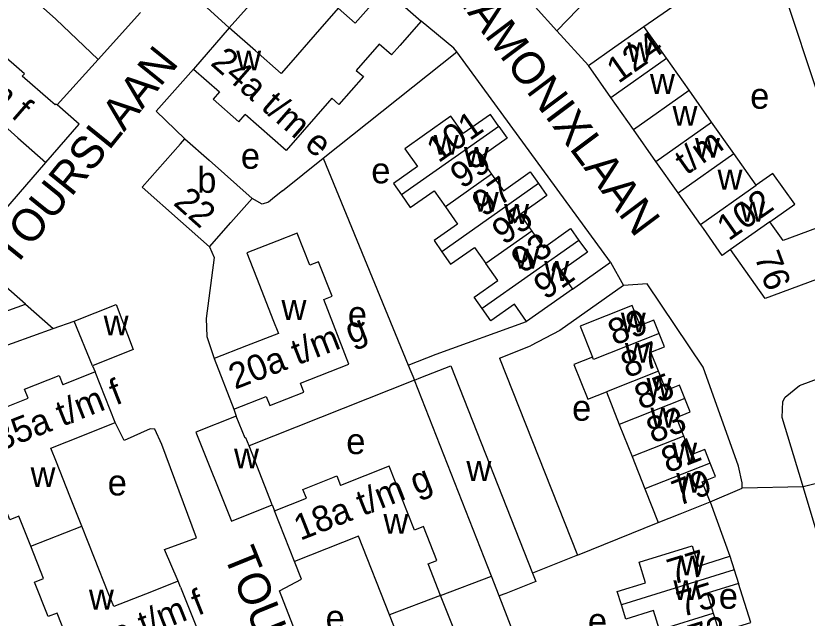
# Model space of a CAD drawing. Extents: x 157768 to 159790, y 387230 to 389604.
# Drawn here: x 158974.5 to 159097.2, y 388653.9 to 388747.4 of the extents above; entities that cross this region are included whole.
import ezdxf

# ---------------------------------------------------------------- set-up
doc = ezdxf.new("R2010")
doc.units = 0
for name, color, linetype in [('BLT_Basislijn', 7, 'Continuous'), ('BLT_Bebouwing', 7, 'Continuous'), ('BLT_Centroide', 7, 'Continuous'), ('BLT_Huisnummer', 7, 'Continuous'), ('BLT_Huisnummer_ tussenligend', 7, 'Continuous'), ('BLT_Huisnummer_reeks', 7, 'Continuous'), ('BLT_Onderverdeling_panden', 7, 'Continuous'), ('BLT_Straatnaam', 7, 'Continuous'), ('BLT_Vlakafsluiter', 7, 'Continuous')]:
    doc.layers.add(name, color=color, linetype=linetype)

msp = doc.modelspace()

# ---------------------------------------------------------------- linework, layer by layer
at = {"layer": 'BLT_Basislijn'}
for p, q in [((159001.15, 388751.33), (159007.56, 388745.48)), ((158987.23, 388740.61), (158993.79, 388747.89)), ((159058.38, 388745.05), (159055.01, 388748.76)), ((159063.28, 388739.65), (159058.38, 388745.05)), ((159022.11, 388725.28), (159042.83, 388741.79)), ((158980.86, 388733.54), (158987.23, 388740.61)), ((159015.83, 388720.23), (159022.11, 388725.28)), ((159022.11, 388725.28), (159035.32, 388693.19)), ((159066.7, 388709.15), (159068.68, 388705.52)), ((158975.96, 388702.62), (158980.24, 388698.85)), ((158980.24, 388698.85), (158983.49, 388700.01)), ((159049.45, 388694.25), (159054.25, 388696.15)), ((159049.45, 388694.25), (159061.56, 388663.71)), ((158986.34, 388693.09), (158986.77, 388692.12)), ((159035.32, 388693.19), (159036.28, 388690.85)), ((159036.28, 388690.85), (159010.63, 388680.67)), ((159008.27, 388686.35), (159008.64, 388685.29)), ((159099.43, 388675.03), (159096.55, 388674.28)), ((159014.19, 388671.5), (159014.57, 388670.57)), ((159082.11, 388671.96), (159085.2, 388663.54)), ((159061.56, 388663.71), (159074.07, 388668.77)), ((159061.56, 388663.71), (159054.58, 388660.89)), ((159040.33, 388657.45), (159048.21, 388660.47)), ((159088.44, 388653.26), (159086.52, 388659.29))]:
    msp.add_line(p, q, dxfattribs=at)
for points in [[(158948.24, 388776.18), (158953.78, 388770.81), (158980.68, 388746.87), (158987.23, 388740.61)], [(159058.38, 388745.05), (159084.39, 388771.98), (159086.04, 388772.59)], [(159007.56, 388745.48), (159021.01, 388760.54), (159031.56, 388751.34)], [(159071.87, 388745.71), (159078.52, 388750.36), (159092.13, 388755.49)], [(159101.9, 388726.8), (159100, 388731.68), (159092.63, 388753.97)], [(159042.83, 388741.79), (159042.4, 388742.36), (159037.31, 388746.52)], [(159066.7, 388709.15), (159042.83, 388741.79)], [(159000.69, 388728.27), (158996.2, 388732.57), (159001.99, 388739.11)], [(158953.73, 388729.43), (158970.6, 388714.77), (158979.13, 388724.59)], [(159015.83, 388720.23), (159014.59, 388719.24), (159013.66, 388718.45), (159012.64, 388718.13), (159011.11, 388719.03)], [(158975.96, 388702.62), (158963.32, 388713.77), (158963.67, 388714.17)], [(159004.48, 388711.55), (159005.21, 388709.88), (159003.98, 388700.44), (159004.08, 388697.63), (159005.2, 388694.21)], [(159060.79, 388704.98), (159066.7, 388709.15)], [(159068.68, 388705.52), (159058.81, 388698.54), (159054.25, 388696.15)], [(159087.09, 388674.12), (159087.09, 388674.92), (159086.51, 388677.49), (159081.06, 388692.87), (159072.37, 388705.78), (159068.68, 388705.52)], [(158945.95, 388691.1), (158953.09, 388694.41), (158975.96, 388702.62)], [(159035.32, 388693.19), (159039.67, 388694.89), (159053.67, 388699.97)], [(158950.84, 388687.85), (158954.99, 388689.78), (158980.24, 388698.85)], [(159096.55, 388674.28), (159096.43, 388674.68), (159093.31, 388685.08), (159093.42, 388687.56), (159093.75, 388688.23), (159095.97, 388690.01), (159100, 388691.52), (159111.46, 388695.23)], [(158999.63, 388659.68), (158997.53, 388664.6), (159002.48, 388666.4), (158997.11, 388680.87), (158996.02, 388683.25), (158995.28, 388683.29), (158991.25, 388681.5), (158989.88, 388684.26)], [(159082.11, 388671.96), (159087.09, 388674.12)], [(159107.16, 388639.28), (159105.72, 388644.78), (159100, 388662.79), (159096.55, 388674.28)], [(159027.37, 388638.09), (159025.46, 388643.08), (159021.67, 388641.95), (159015.34, 388658.16), (159018.75, 388659.99), (159017.68, 388662.73)], [(159059.17, 388632.44), (159058.5, 388633.85), (159049.42, 388657.38)]]:
    msp.add_lwpolyline(points, dxfattribs=at)
at = {"layer": 'BLT_Bebouwing'}
for p, q in [((159007.56, 388745.48), (159001.99, 388739.11)), ((159011.62, 388741.93), (159007.56, 388745.48)), ((159075.36, 388740.77), (159071.87, 388745.71)), ((159020.88, 388744.47), (159017.09, 388740.14)), ((159030.82, 388742.97), (159027.25, 388738.89)), ((159015.6, 388738.44), (159011.62, 388741.93)), ((159078.86, 388735.82), (159075.36, 388740.77)), ((159001.99, 388739.11), (159006.05, 388735.56)), ((159017.09, 388740.14), (159015.6, 388738.44)), ((159066.74, 388734.68), (159063.28, 388739.65)), ((158979.86, 388734.16), (158975.45, 388737.98)), ((159082.35, 388730.87), (159078.86, 388735.82)), ((159070.24, 388729.73), (159066.74, 388734.68)), ((158970.44, 388732.32), (158974.79, 388728.45)), ((159009.03, 388730.93), (159010.02, 388732.06)), ((159085.8, 388725.99), (159082.35, 388730.87)), ((159073.73, 388724.78), (159070.24, 388729.73)), ((159000, 388727.49), (159000.69, 388728.27)), ((159089.25, 388721.09), (159085.8, 388725.99)), ((159077.16, 388719.89), (159073.73, 388724.78)), ((159080.62, 388714.99), (159077.16, 388719.89)), ((159020.05, 388708.67), (159018.1, 388713.66)), ((159010.29, 388710.6), (159012.24, 388705.61)), ((159012.24, 388705.61), (159014.32, 388700.27)), ((159060.79, 388704.98), (159053.67, 388699.97)), ((158986.34, 388693.09), (158983.49, 388700.01)), ((159014.32, 388700.27), (159015.17, 388698.1)), ((159015.17, 388698.1), (159010.22, 388696.17)), ((159010.22, 388696.17), (159005.2, 388694.21)), ((159005.2, 388694.21), (159008.27, 388686.35)), ((158986.77, 388692.12), (158981.76, 388690.14)), ((158989.88, 388684.26), (158986.77, 388692.12)), ((159048.21, 388660.47), (159036.28, 388690.85)), ((159066.04, 388689.03), (159068.04, 388683.97)), ((159008.27, 388686.35), (159013.29, 388688.31)), ((158984.87, 388682.28), (158989.88, 388684.26)), ((159068.04, 388683.97), (159070.02, 388678.99)), ((158979.9, 388680.31), (158984.87, 388682.28)), ((158980.75, 388678.15), (158979.9, 388680.31)), ((159014.19, 388671.5), (159010.63, 388680.67)), ((159070.02, 388678.99), (159072.01, 388673.98)), ((158982.84, 388672.88), (158980.75, 388678.15)), ((159072.01, 388673.98), (159074.07, 388668.77)), ((158984.69, 388668.21), (158982.84, 388672.88)), ((159014.57, 388670.57), (159019.52, 388672.53)), ((159017.68, 388662.73), (159014.57, 388670.57)), ((158976.79, 388665.08), (158974.94, 388669.75)), ((158986.67, 388663.22), (158984.69, 388668.21)), ((159027.59, 388666.65), (159022.62, 388664.69)), ((159032.43, 388654.43), (159027.59, 388666.65)), ((158978.76, 388660.09), (158976.79, 388665.08)), ((159022.62, 388664.69), (159017.68, 388662.73)), ((158988.79, 388657.86), (158986.67, 388663.22)), ((159085.2, 388663.54), (159085.86, 388661.42)), ((159040.33, 388657.45), (159038.4, 388662.34)), ((159049.42, 388657.38), (159048.21, 388660.47)), ((159085.86, 388661.42), (159086.52, 388659.29)), ((158999.63, 388659.68), (158994.58, 388657.68)), ((159000, 388658.75), (158999.63, 388659.68)), ((159000, 388658.75), (159002.77, 388651.76)), ((158989.64, 388655.72), (158988.79, 388657.86)), ((158994.58, 388657.68), (158989.64, 388655.72)), ((159042.27, 388652.56), (159040.33, 388657.45)), ((159034.4, 388649.45), (159032.43, 388654.43))]:
    msp.add_line(p, q, dxfattribs=at)
for points in [[(159031.56, 388751.34), (159030.38, 388750), (159027.09, 388746.24)], [(159031.56, 388751.34), (159033.09, 388750), (159034.32, 388748.93), (159034.43, 388749.05), (159037.31, 388746.52)], [(159027.09, 388746.24), (159024.45, 388748.55), (159020.88, 388744.47)], [(159037.31, 388746.52), (159034.01, 388742.76), (159032.73, 388741.3), (159030.82, 388742.97)], [(159063.28, 388739.65), (159067.37, 388742.53), (159071.87, 388745.71)], [(158975.45, 388737.98), (158975.79, 388738.38), (158971.69, 388741.93)], [(159027.25, 388738.89), (159028.36, 388737.93), (159024.57, 388733.6), (159023.45, 388734.58)], [(159006.05, 388735.56), (159005.04, 388734.42), (159009.03, 388730.93)], [(158980.86, 388733.54), (158980.69, 388733.68), (158980.57, 388733.54), (158979.86, 388734.16)], [(159023.45, 388734.58), (159016.38, 388726.49), (159010.02, 388732.06)], [(158979.13, 388724.59), (158984.3, 388730.55), (158980.86, 388733.54)], [(159049.35, 388730.22), (159048.05, 388732.07), (159043.83, 388729.09), (159041.92, 388731.79), (159037.84, 388728.91), (159034.78, 388726.75), (159036.73, 388723.97), (159033.02, 388721.35), (159034.27, 388719.58)], [(159049.35, 388730.22), (159050.65, 388728.38), (159046.42, 388725.39), (159048.24, 388722.81)], [(158974.79, 388728.45), (158979.13, 388724.59)], [(159000.69, 388728.27), (159004.43, 388724.96), (159011.11, 388719.03)], [(159000, 388727.49), (158994.06, 388720.79), (159000, 388715.53)], [(159048.24, 388722.81), (159050.07, 388720.23), (159054.23, 388723.17), (159055.53, 388721.33)], [(159103.41, 388724.21), (159105.54, 388718.48), (159103.73, 388717.8), (159104.21, 388716.49), (159100, 388714.93), (159093.45, 388712.5), (159091.39, 388715.41)], [(159091.39, 388715.41), (159095.25, 388718.14), (159091.86, 388722.93), (159089.25, 388721.09)], [(159055.53, 388721.33), (159056.82, 388719.49), (159052.65, 388716.55), (159054.47, 388713.98)], [(159034.27, 388719.58), (159035.63, 388717.65), (159039.31, 388720.24), (159041.07, 388717.75)], [(159004.48, 388711.55), (159007.8, 388715.3), (159011.11, 388719.03)], [(159041.07, 388717.75), (159042.95, 388715.07), (159039.31, 388712.5), (159040.54, 388710.75)], [(159000, 388715.53), (159004.48, 388711.55)], [(159085.3, 388711.11), (159084.02, 388710.21), (159081.1, 388714.35), (159080.62, 388714.99)], [(159018.1, 388713.66), (159014.94, 388712.42), (159010.29, 388710.6)], [(159054.47, 388713.98), (159056.29, 388711.4), (159060.49, 388714.37), (159061.79, 388712.53)], [(159061.79, 388712.53), (159063.09, 388710.68), (159058.87, 388707.71), (159060.79, 388704.98)], [(159040.54, 388710.75), (159041.89, 388708.84), (159045.58, 388711.44), (159047.34, 388708.95)], [(159110.7, 388709.28), (159104.94, 388707.14), (159104.4, 388708.62), (159100, 388706.99), (159090.65, 388703.52), (159085.3, 388711.11)], [(159022.21, 388703.35), (159023.51, 388703.86), (159021.42, 388709.2), (159020.05, 388708.67)], [(159046.79, 388701.95), (159045.53, 388703.74), (159049.19, 388706.32), (159047.34, 388708.95)], [(158983.49, 388700.01), (158990.01, 388702.59), (158992.65, 388695.59), (158986.34, 388693.09)], [(159018.59, 388690.4), (159026.12, 388693.34), (159022.21, 388703.35)], [(159053.67, 388699.97), (159051.79, 388702.64), (159048.12, 388700.06), (159046.79, 388701.95)], [(159074.23, 388698.11), (159073.41, 388700.18), (159071.26, 388699.33), (159070.04, 388702.41), (159062, 388699.23), (159063.79, 388694.7), (159063.9, 388694.43)], [(159074.11, 388692.23), (159072.93, 388695.2), (159075.05, 388696.04), (159074.23, 388698.11)], [(159063.9, 388694.43), (159061.01, 388693.28), (159063.14, 388687.9), (159066.04, 388689.03)], [(159036.28, 388690.85), (159037.28, 388691.25), (159041.93, 388693.07), (159054.58, 388660.89)], [(158976.38, 388688.05), (158975.83, 388689.44), (158981.2, 388691.56), (158981.76, 388690.14)], [(159078.2, 388688), (159077.37, 388690.07), (159075.29, 388689.25), (159074.11, 388692.23)], [(159013.29, 388688.31), (159013.83, 388686.94), (159019.13, 388689.01), (159018.59, 388690.4)], [(158972.79, 388675), (158968.82, 388685.05), (158976.38, 388688.05)], [(159078.04, 388682.17), (159076.89, 388685.08), (159079.02, 388685.92), (159078.2, 388688)], [(159008.64, 388685.29), (159002.4, 388682.8), (159007.92, 388668.99), (159014.19, 388671.5)], [(159010.63, 388680.67), (159010.15, 388681.9), (159010.02, 388681.85), (159008.64, 388685.29)], [(159082.14, 388678), (159081.31, 388680.09), (159079.2, 388679.25), (159078.04, 388682.17)], [(159082.11, 388671.96), (159080.87, 388675.07), (159082.97, 388675.9), (159082.14, 388678)], [(159036.29, 388667.6), (159032.38, 388677.5), (159024.83, 388674.52)], [(159019.52, 388672.53), (159018.97, 388673.9), (159023.62, 388675.74), (159024.26, 388675.99), (159024.83, 388674.52)], [(158974.94, 388669.75), (158973.55, 388669.2), (158971.46, 388674.47), (158972.79, 388675)], [(159074.07, 388668.77), (159077.46, 388670.11), (159082.11, 388671.96)], [(159038.4, 388662.34), (159039.77, 388662.88), (159037.68, 388668.15), (159036.29, 388667.6)], [(159068.38, 388655.99), (159067.73, 388658.08), (159072.09, 388659.43), (159071.11, 388662.6), (159079.34, 388665.16), (159080.31, 388662.02), (159085.2, 388663.54)], [(159054.58, 388660.89), (159055.08, 388659.61)], [(158980.86, 388654.72), (158979.49, 388654.18), (158977.36, 388659.54), (158978.76, 388660.09)], [(159055.08, 388659.61), (159050.43, 388657.78), (159049.42, 388657.38)], [(159086.52, 388659.29), (159081.66, 388657.79), (159082.62, 388654.7)], [(159074.29, 388652.11), (159073.35, 388655.13), (159069.06, 388653.8), (159068.38, 388655.99)], [(158992.36, 388647.71), (158984.82, 388644.72), (158980.86, 388654.72)], [(159082.62, 388654.7), (159083.54, 388651.74), (159088.44, 388653.26)]]:
    msp.add_lwpolyline(points, dxfattribs=at)
at = {"layer": 'BLT_Onderverdeling_panden'}
for p, q in [((159066.74, 388734.68), (159075.36, 388740.77)), ((159070.24, 388729.73), (159078.86, 388735.82)), ((159073.73, 388724.78), (159082.35, 388730.87)), ((159049.35, 388730.22), (159034.27, 388719.58)), ((159077.16, 388719.89), (159085.8, 388725.99)), ((159048.24, 388722.81), (159041.07, 388717.75)), ((159055.53, 388721.33), (159040.54, 388710.75)), ((159080.62, 388714.99), (159089.25, 388721.09)), ((159091.39, 388715.41), (159085.3, 388711.11)), ((159054.47, 388713.98), (159047.34, 388708.95)), ((159061.79, 388712.53), (159046.79, 388701.95)), ((159074.11, 388692.23), (159066.04, 388689.03)), ((159078.2, 388688), (159068.04, 388683.97)), ((159078.04, 388682.17), (159070.02, 388678.99)), ((159082.14, 388678), (159072.01, 388673.98)), ((158976.79, 388665.08), (158984.69, 388668.21)), ((159085.86, 388661.42), (159068.38, 388655.99)), ((159040.33, 388657.45), (159032.43, 388654.43)), ((159074.29, 388652.11), (159082.62, 388654.7))]:
    msp.add_line(p, q, dxfattribs=at)
msp.add_lwpolyline([(159074.23, 388698.11), (159064.04, 388694.08), (159063.9, 388694.43)], dxfattribs=at)
at = {"layer": 'BLT_Vlakafsluiter'}
msp.add_line((159096.55, 388674.28), (159087.09, 388674.12), dxfattribs=at)

# ---------------------------------------------------------------- texts
at = {"layer": 'BLT_Centroide'}
for s, p in [('w', (159069.3, 388740.19)), ('w', (159008.64, 388738.91)), ('w', (159072.8, 388735.25)), ('e', (159088.34, 388732.95)), ('w', (159076.3, 388730.31)), ('w', (159039.27, 388725.81)), ('w', (159079.79, 388725.34)), ('e', (159009.36, 388723.64)), ('w', (159043.95, 388723.94)), ('e', (159029.58, 388721.38)), ('b', (159002.59, 388719.91)), ('w', (159083.28, 388720.41)), ('w', (159045.48, 388716.97)), ('w', (159050.18, 388715.09)), ('w', (159086.79, 388715.44)), ('w', (159051.74, 388708.16)), ('w', (159056.4, 388706.25)), ('w', (159015.66, 388700.19)), ('e', (159025.95, 388699.11)), ('w', (159068.28, 388698.25)), ('w', (158988.08, 388697.8)), ('w', (159068.91, 388693.56)), ('w', (159072.28, 388688.09)), ('e', (159060.72, 388684.56)), ('w', (159072.88, 388683.5)), ('e', (159025.7, 388679.38)), ('w', (159008.3, 388677.16)), ('w', (159076.24, 388678.06)), ('w', (159044.34, 388675.22)), ('w', (158976.75, 388674.28)), ('w', (159076.88, 388673.38)), ('e', (158988.71, 388672.97)), ('w', (159031.47, 388667.02)), ('w', (159077.44, 388660.56)), ('w', (159076.43, 388656.75)), ('w', (158985.8, 388655.27)), ('e', (159083.48, 388655.39)), ('e', (159022.5, 388652)), ('e', (159063.18, 388651.5))]:
    msp.add_text(s, height=4, dxfattribs=at).set_placement(p)
at = {"layer": 'BLT_Huisnummer'}
for s, rotation, p in [('101', 35.1919, (159039.99, 388724.46)), ('22', 318.4388, (158998.73, 388718.17)), ('95', 35.1987, (159050.14, 388711.71)), ('91', 35.1958, (159056.59, 388703.2)), ('89', 21.6286, (159067.3, 388696.18)), ('83', 21.63, (159073.26, 388680.99)), ('79', 21.6184, (159077.22, 388671.27)), ('77', 17.249, (159076.23, 388659.08))]:
    msp.add_text(s, height=4, rotation=rotation, dxfattribs=at).set_placement(p)
at = {"layer": 'BLT_Huisnummer_ tussenligend'}
for s, rotation, p in [('99', 35.1987, (159043.66, 388720.42)), ('97', 35.1987, (159047.02, 388716.06)), ('93', 35.1958, (159053.11, 388707.3)), ('87', 21.63, (159069.29, 388691.13)), ('85', 21.63, (159071.4, 388686.19)), ('81', 21.6184, (159075.55, 388676.38)), ('75', 17.2576, (159077.73, 388654.06)), ('73', 17.2576, (159079.46, 388648.87))]:
    msp.add_text(s, height=4, rotation=rotation, dxfattribs=at).set_placement(p)
at = {"layer": 'BLT_Huisnummer_reeks'}
for s, rotation, p in [('39a t/m f', 319.0898, (158958.99, 388744.39)), ('124', 35.1449, (159067.9, 388736.77)), ('24a t/m e', 318.809, (159004.49, 388739.86)), ('t/m', 35.1449, (159078.46, 388722.57)), ('102', 35.1449, (159085, 388712.35)), ('76', 290.3495, (159088.95, 388710.01)), ('20a t/m g', 21.3488, (159008.45, 388689.36)), ('35a t/m f', 21.6034, (158971.99, 388679.79)), ('18a t/m g', 21.578, (159018.57, 388665.92)), ('33a t/m f', 21.6006, (158984.72, 388647.17))]:
    msp.add_text(s, height=4, rotation=rotation, dxfattribs=at).set_placement(p)
at = {"layer": 'BLT_Straatnaam'}
for s, rotation, p in [('CHAMONIXLAAN', 306.8788, (159038.57, 388755.6)), ('TOURSLAAN', 51.0561, (158974.19, 388708.18)), ('TOURSLAAN', 292.0561, (159006.64, 388663.76))]:
    msp.add_text(s, height=5, rotation=rotation, dxfattribs=at).set_placement(p)

doc.saveas('drawing.dxf')
